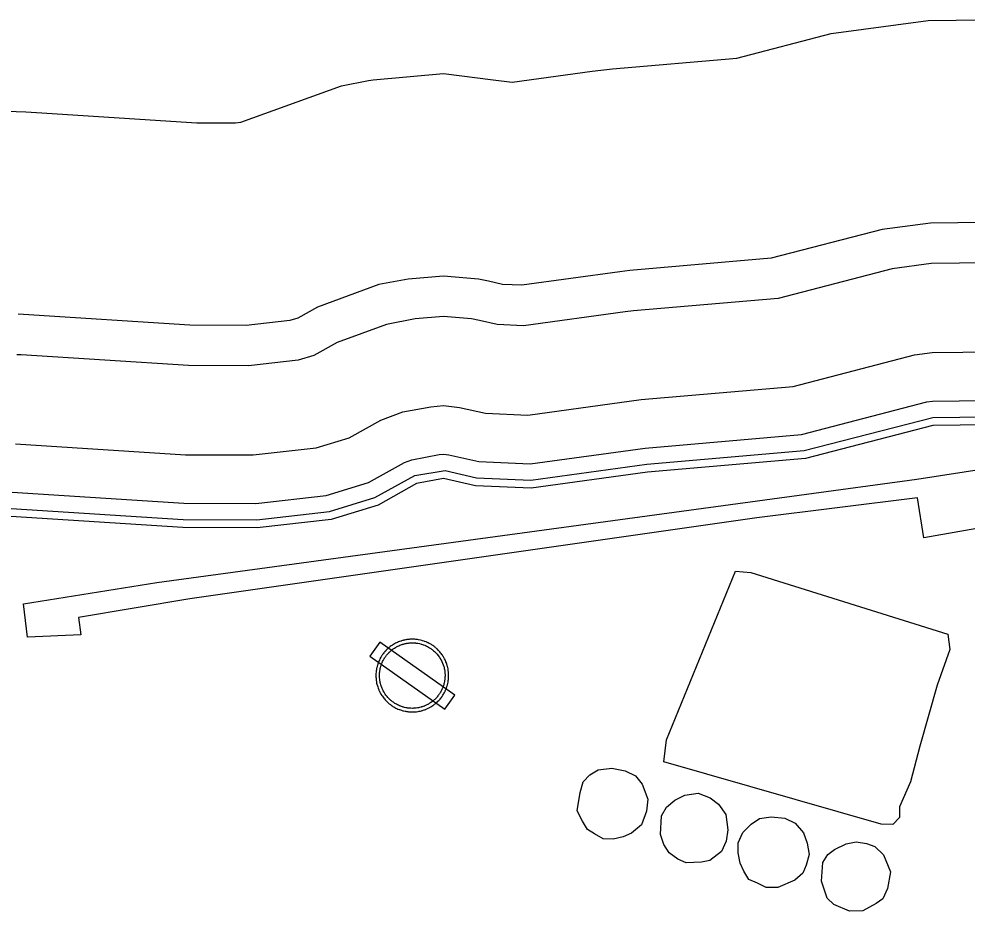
# Model space of a CAD drawing. Extents: x 2532689 to 2764727, y 536648 to 732970.
# Drawn here: x 2657694 to 2662379, y 602075 to 606581 of the extents above; entities that cross this region are included whole.
import ezdxf

# ---------------------------------------------------------------- set-up
doc = ezdxf.new("R2010")
doc.units = 0
for name, color, linetype in [('Exist Aviation Field Marked Auxiliary CELL', 7, 'Continuous'), ('Exist Aviation Public Landing Strip paved', 7, 'Continuous'), ('Exist Hydrographic Buffer Line', 7, 'Continuous'), ('Exist Hydrographic Creek Single Shore', 7, 'Continuous'), ('Exist Hydrographic River Shore', 7, 'Continuous')]:
    doc.layers.add(name, color=color, linetype=linetype)

msp = doc.modelspace()

# ---------------------------------------------------------------- linework, layer by layer
at = {"layer": 'Exist Aviation Field Marked Auxiliary CELL'}
for points in [[(2659798.8, 603171.6), (2659848, 603241.3), (2659477, 603503), (2659427.9, 603433.3)], [(2659467.6, 603394.8), (2659465.5, 603387.6), (2659464.4, 603383.8), (2659463.9, 603381.9), (2659462.4, 603375.6), (2659462.2, 603374.8), (2659461.9, 603373.3), (2659461.1, 603368.5), (2659460.5, 603365.8), (2659459.9, 603360.9), (2659459.4, 603356.9), (2659459.1, 603354.2), (2659458.6, 603348.1), (2659458.5, 603346.6), (2659458.5, 603344.1), (2659458.4, 603340.3), (2659458.3, 603339), (2659458.3, 603337.1), (2659458.4, 603334.8), (2659458.5, 603329.2), (2659458.8, 603324.2), (2659459.3, 603317.9), (2659460.1, 603312.2), (2659460.5, 603309.1), (2659461.1, 603305.4), (2659462, 603300.2), (2659463.5, 603294.3), (2659465.3, 603287.2), (2659467.3, 603281.1), (2659469.2, 603275.8), (2659470.2, 603273), (2659470.5, 603272.2), (2659471.1, 603270.7), (2659472, 603268.6), (2659473.2, 603265.7), (2659474, 603263.7), (2659476.1, 603259.3), (2659478, 603255.5), (2659478.8, 603253.9), (2659483.1, 603246.1), (2659487.3, 603239.3), (2659490.1, 603235.3), (2659493.4, 603230.5), (2659497.2, 603225.6), (2659500.1, 603221.9), (2659503.7, 603217.8), (2659507.4, 603213.9), (2659511.9, 603209.3), (2659516.3, 603205.2), (2659518.1, 603203.5), (2659518.9, 603202.7), (2659520.8, 603201.1), (2659524.1, 603198.3), (2659529.7, 603194), (2659534.3, 603190.6), (2659538.1, 603188), (2659542.5, 603185), (2659547.1, 603182.3), (2659551.4, 603179.9), (2659557.3, 603176.7), (2659561.9, 603174.5), (2659567.3, 603172.1), (2659572.7, 603170), (2659575, 603169.1), (2659579.6, 603167.5), (2659584.3, 603165.9), (2659587.7, 603164.9), (2659591.5, 603163.8), (2659595.4, 603162.8), (2659602.7, 603161.2), (2659605.4, 603160.7), (2659610, 603159.8), (2659613.6, 603159.4), (2659615.7, 603159.1), (2659618.6, 603158.8), (2659621.5, 603158.4), (2659625.9, 603158.2), (2659630, 603157.9), (2659639.1, 603157.7), (2659640.6, 603157.7), (2659645.6, 603157.9), (2659649.5, 603158.1), (2659652.6, 603158.3), (2659659, 603158.9), (2659666.7, 603160), (2659671.7, 603160.8), (2659678.2, 603162.2), (2659684, 603163.7), (2659686.8, 603164.5), (2659689.1, 603165.2), (2659691.9, 603166.1), (2659696.2, 603167.4), (2659698.1, 603168.1), (2659703, 603169.9), (2659704.5, 603170.5), (2659706.4, 603171.3), (2659709.7, 603172.7), (2659713.4, 603174.3), (2659717.2, 603176.1), (2659722.1, 603178.6), (2659723.1, 603179.2), (2659726.3, 603180.9), (2659730.4, 603183.3), (2659734.7, 603186), (2659739.3, 603188.9), (2659743.3, 603191.8), (2659748, 603195.3), (2659751.5, 603198.2), (2659753.5, 603199.8), (2659754.7, 603200.9), (2659757.7, 603203.5), (2659761.2, 603206.6), (2659765, 603210.4), (2659768.4, 603213.9), (2659772.4, 603218), (2659775, 603221.2), (2659778.6, 603225.6), (2659781.7, 603229.6), (2659784.6, 603233.6), (2659785.3, 603234.7), (2659786.8, 603236.9), (2659789, 603240.2), (2659792, 603244.8), (2659794.4, 603249.2), (2659796.8, 603253.7), (2659798.9, 603257.6), (2659799.7, 603259.3), (2659800.1, 603260.2), (2659800.9, 603261.9), (2659802.4, 603265.1), (2659803.7, 603268.4), (2659804.9, 603271.3), (2659806.7, 603275.7), (2659809.1, 603283.1), (2659810.2, 603286.7), (2659810.5, 603287.7), (2659811.8, 603292.3), (2659813.1, 603297.4), (2659814.5, 603304.3), (2659815, 603307.4), (2659815.6, 603311.3), (2659815.9, 603313.1), (2659816.6, 603318.3), (2659817, 603323.1), (2659817.1, 603324.9), (2659817.3, 603329.2), (2659817.5, 603334), (2659817.5, 603338.6), (2659817.5, 603341.9), (2659817.1, 603350), (2659817, 603351.5), (2659816.6, 603355.6), (2659816.1, 603359.9), (2659816, 603360.9), (2659814.5, 603370.8), (2659813.2, 603376.7), (2659812.3, 603380.4), (2659810.2, 603388.2), (2659810, 603388.9), (2659809, 603391.9), (2659807.9, 603395.2), (2659807.1, 603397.6), (2659806.4, 603399.5), (2659804.4, 603404.7), (2659803.3, 603407.3), (2659802.2, 603409.9), (2659799.9, 603414.9), (2659797.5, 603419.5), (2659795.7, 603423.1), (2659795.2, 603424), (2659791.8, 603429.9), (2659790.5, 603432), (2659789.7, 603433.2), (2659786.6, 603438.1), (2659784.4, 603441.3), (2659780.4, 603447), (2659777.8, 603450), (2659774.2, 603454.4), (2659771.4, 603457.5), (2659768.3, 603460.9), (2659765.8, 603463.5), (2659762.1, 603467.1), (2659759.8, 603469.2), (2659754.5, 603473.9), (2659753.4, 603474.9), (2659750.4, 603477.3), (2659747.4, 603479.7), (2659746.7, 603480.3), (2659743.7, 603482.5), (2659739.2, 603485.7), (2659735.7, 603487.9), (2659732.2, 603490.3), (2659727.1, 603493.4), (2659721, 603496.6), (2659715.8, 603499.1), (2659714.6, 603499.7), (2659713.4, 603500.3), (2659711, 603501.3), (2659709.9, 603501.8), (2659706.1, 603503.6), (2659698.8, 603506.2), (2659698.3, 603506.5), (2659696.4, 603507.1), (2659694.4, 603507.8), (2659688.7, 603509.6), (2659685.9, 603510.4), (2659678, 603512.4), (2659668.6, 603514.3), (2659663.9, 603515), (2659658.9, 603515.7), (2659657.4, 603515.8), (2659654.8, 603516.1), (2659650.6, 603516.5), (2659649.5, 603516.6), (2659642.8, 603516.8), (2659640, 603516.9), (2659637.9, 603516.9), (2659633.2, 603516.8), (2659631.7, 603516.8), (2659630.2, 603516.8), (2659626.5, 603516.5), (2659621.9, 603516.2), (2659620, 603516), (2659618.2, 603515.8), (2659613.5, 603515.2), (2659611.4, 603515), (2659607.4, 603514.3), (2659604.1, 603513.7), (2659599.2, 603512.7), (2659594.9, 603511.7), (2659593.6, 603511.4), (2659589.7, 603510.3), (2659584.8, 603508.9), (2659582.5, 603508.1), (2659580.6, 603507.5), (2659575.2, 603505.6), (2659569.8, 603503.5), (2659564.5, 603501.3), (2659559.2, 603498.8), (2659555.5, 603496.9), (2659550.8, 603494.4), (2659549.4, 603493.6), (2659545.6, 603491.3), (2659539.8, 603487.8), (2659533.9, 603483.8), (2659529.3, 603480.4), (2659527.6, 603479.1), (2659526, 603477.8), (2659522.9, 603475.3), (2659522.1, 603474.6), (2659518.4, 603471.4), (2659514.7, 603468), (2659511.6, 603465), (2659511, 603464.4), (2659507.8, 603461), (2659506.8, 603460), (2659505.1, 603458.3), (2659504, 603456.9), (2659502.7, 603455.5), (2659501.2, 603453.7), (2659499.7, 603452.1), (2659498.9, 603451.1), (2659497.3, 603449), (2659494.6, 603445.5), (2659493.4, 603444), (2659491.2, 603440.8), (2659489.2, 603438), (2659487.8, 603436), (2659486.4, 603433.7), (2659483.9, 603429.6), (2659482.8, 603427.9), (2659480.1, 603423), (2659478.7, 603420.5), (2659478.1, 603419.3), (2659475.5, 603414), (2659473.4, 603409.1), (2659470.6, 603402.3)], [(2659484.5, 603389.1), (2659487.2, 603395.9), (2659489.7, 603402), (2659491.6, 603406.4), (2659493.9, 603411.1), (2659494.5, 603412.3), (2659495.7, 603414.5), (2659498.2, 603418.9), (2659499.1, 603420.5), (2659501.4, 603424.2), (2659502.7, 603426.2), (2659503.9, 603428), (2659505.7, 603430.6), (2659507.7, 603433.4), (2659508.8, 603434.8), (2659511.2, 603437.9), (2659512.7, 603439.8), (2659513.4, 603440.7), (2659514.7, 603442.2), (2659516.1, 603443.8), (2659517.2, 603445.1), (2659518.3, 603446.3), (2659519.8, 603447.8), (2659520.7, 603448.8), (2659523.5, 603451.8), (2659524.1, 603452.3), (2659526.9, 603455.1), (2659530.2, 603458.1), (2659533.6, 603461), (2659534.3, 603461.6), (2659537.1, 603463.9), (2659538.6, 603465), (2659540.1, 603466.2), (2659544.2, 603469.3), (2659549.5, 603472.9), (2659554.7, 603476.1), (2659558.2, 603478.1), (2659559.5, 603478.8), (2659563.6, 603481.1), (2659567, 603482.8), (2659571.8, 603485), (2659576.5, 603487), (2659581.4, 603488.9), (2659586.3, 603490.6), (2659588, 603491.2), (2659590.1, 603491.9), (2659594.5, 603493.2), (2659598, 603494.1), (2659599.2, 603494.4), (2659603, 603495.3), (2659607.5, 603496.2), (2659610.4, 603496.8), (2659614, 603497.3), (2659615.9, 603497.6), (2659620.1, 603498.1), (2659621.8, 603498.3), (2659623.5, 603498.5), (2659627.6, 603498.8), (2659631, 603499), (2659632.3, 603499), (2659633.7, 603499), (2659637.9, 603499.1), (2659639.8, 603499.1), (2659642.3, 603499.1), (2659648.3, 603498.8), (2659649.4, 603498.7), (2659653.2, 603498.4), (2659655.5, 603498.1), (2659656.9, 603498), (2659661.3, 603497.4), (2659665.6, 603496.8), (2659674, 603495.1), (2659681.2, 603493.2), (2659683.6, 603492.5), (2659688.8, 603490.9), (2659690.6, 603490.3), (2659692.3, 603489.7), (2659692.8, 603489.5), (2659699.3, 603487.1), (2659702.8, 603485.5), (2659703.8, 603485.1), (2659705.9, 603484.1), (2659707, 603483.6), (2659708.1, 603483), (2659712.8, 603480.8), (2659718.3, 603477.9), (2659722.9, 603475.1), (2659726, 603473), (2659729.1, 603471), (2659733.2, 603468.1), (2659735.9, 603466.1), (2659736.6, 603465.6), (2659739.2, 603463.4), (2659742, 603461.2), (2659742.9, 603460.4), (2659747.8, 603456.1), (2659749.8, 603454.3), (2659753.1, 603451), (2659755.4, 603448.7), (2659758.2, 603445.6), (2659760.7, 603442.8), (2659763.9, 603438.8), (2659766.3, 603436.1), (2659769.9, 603431), (2659771.9, 603428.1), (2659774.7, 603423.7), (2659775.4, 603422.7), (2659776.6, 603420.8), (2659779.6, 603415.4), (2659780.1, 603414.6), (2659781.7, 603411.4), (2659783.8, 603407.2), (2659785.9, 603402.7), (2659786.9, 603400.4), (2659787.9, 603398), (2659789.7, 603393.4), (2659790.4, 603391.6), (2659791.1, 603389.5), (2659792, 603386.5), (2659792.9, 603383.8), (2659793.1, 603383.2), (2659795, 603376.1), (2659795.8, 603372.8), (2659797, 603367.4), (2659798.3, 603358.6), (2659798.4, 603357.7), (2659798.9, 603353.8), (2659799.2, 603350.1), (2659799.3, 603348.8), (2659799.7, 603341.4), (2659799.7, 603338.5), (2659799.7, 603334.3), (2659799.5, 603330), (2659799.3, 603326.1), (2659799.2, 603324.5), (2659798.9, 603320.2), (2659798.2, 603315.5), (2659798, 603313.8), (2659797.4, 603310.4), (2659797, 603307.6), (2659795.8, 603301.4), (2659794.6, 603296.7), (2659793.4, 603292.6), (2659793.2, 603291.7), (2659792.2, 603288.5), (2659789.9, 603281.8), (2659788.3, 603277.8), (2659787.3, 603275.2), (2659786.1, 603272.3), (2659784.7, 603269.4), (2659784.1, 603267.9), (2659783.7, 603267), (2659782.9, 603265.5), (2659781.1, 603262), (2659778.9, 603257.9), (2659776.7, 603254), (2659774, 603249.8), (2659772.1, 603246.8), (2659770.7, 603244.8), (2659770, 603243.9), (2659767.4, 603240.3), (2659764.6, 603236.6), (2659761.4, 603232.7), (2659759, 603229.8), (2659755.5, 603226.1), (2659752.4, 603223), (2659749, 603219.6), (2659745.8, 603216.7), (2659743.1, 603214.4), (2659742.1, 603213.5), (2659740.2, 603212), (2659737.1, 603209.4), (2659732.8, 603206.2), (2659729.2, 603203.6), (2659725.1, 603201), (2659721.2, 603198.6), (2659717.6, 603196.4), (2659714.6, 603194.8), (2659713.7, 603194.3), (2659709.3, 603192.1), (2659705.9, 603190.5), (2659702.5, 603189), (2659699.6, 603187.7), (2659697.9, 603187), (2659696.6, 603186.5), (2659692.1, 603184.9), (2659690.4, 603184.2), (2659686.6, 603183), (2659684, 603182.2), (2659681.9, 603181.6), (2659679.5, 603180.9), (2659674.2, 603179.6), (2659668.4, 603178.3), (2659663.8, 603177.6), (2659657, 603176.6), (2659651.1, 603176.1), (2659648.4, 603175.8), (2659644.8, 603175.7), (2659640.3, 603175.5), (2659639, 603175.5), (2659630.8, 603175.7), (2659627.1, 603175.9), (2659623.1, 603176.2), (2659620.5, 603176.5), (2659617.9, 603176.8), (2659616, 603177), (2659612.8, 603177.4), (2659608.6, 603178.2), (2659606.2, 603178.6), (2659599.6, 603180.1), (2659596.1, 603181), (2659592.7, 603182), (2659589.6, 603182.9), (2659585.4, 603184.3), (2659581.2, 603185.7), (2659579.1, 603186.6), (2659574.3, 603188.5), (2659569.5, 603190.6), (2659565.3, 603192.6), (2659560, 603195.5), (2659556.1, 603197.7), (2659551.9, 603200.1), (2659548, 603202.8), (2659544.5, 603205.2), (2659540.5, 603208.2), (2659535.4, 603212.1), (2659532.4, 603214.6), (2659530.7, 603216.1), (2659530, 603216.7), (2659528.3, 603218.3), (2659524.4, 603221.9), (2659520.3, 603226.1), (2659517, 603229.6), (2659513.7, 603233.4), (2659511.2, 603236.6), (2659507.7, 603241.1), (2659504.7, 603245.4), (2659502.2, 603249), (2659498.5, 603255.2), (2659494.6, 603262.2), (2659493.9, 603263.6), (2659492.1, 603267), (2659490.3, 603271), (2659489.5, 603272.8), (2659488.4, 603275.4), (2659487.7, 603277.3), (2659487.1, 603278.7), (2659486.8, 603279.4), (2659486, 603281.9), (2659484.2, 603286.6), (2659482.4, 603292.2), (2659480.8, 603298.6), (2659479.5, 603303.9), (2659478.6, 603308.5), (2659478.1, 603311.9), (2659477.7, 603314.7), (2659477, 603319.8), (2659476.5, 603325.5), (2659476.2, 603330), (2659476.1, 603335), (2659476.1, 603337.1), (2659476.1, 603338.9), (2659476.2, 603340), (2659476.2, 603343.5), (2659476.3, 603345.7), (2659476.4, 603347), (2659476.8, 603352.5), (2659477.1, 603354.9), (2659477.5, 603358.6), (2659478.1, 603363), (2659478.6, 603365.4), (2659479.4, 603369.7), (2659479.6, 603371.1), (2659479.8, 603371.8), (2659481.2, 603377.5), (2659481.6, 603379.2), (2659482.6, 603382.6)]]:
    msp.add_lwpolyline(points, close=True, dxfattribs=at)
at = {"layer": 'Exist Aviation Public Landing Strip paved'}
msp.add_lwpolyline([(2663438.6, 604510.6), (2663475.5, 604350.6), (2663272.5, 604307.6), (2663254, 604387.5), (2662491.2, 604270.7), (2662522, 604080), (2662165.2, 604018.5), (2662134.4, 604215.3), (2661340.9, 604116.9), (2658538.9, 603717), (2657988.4, 603624.8), (2658000.7, 603538.6), (2657736.2, 603526.3), (2657717.7, 603692.4), (2658375.9, 603797), (2662131.4, 604307.6)], close=True, dxfattribs=at)
at = {"layer": 'Exist Hydrographic Buffer Line'}
for points in [[(2659791.7, 606311.1), (2660037.3, 606280.6), (2660131.7, 606268.9), (2660527.2, 606323.4), (2660627.1, 606334.6), (2661241.6, 606387.8), (2661707.9, 606508.8), (2662186.9, 606573), (2662875.7, 606581.2)], [(2657202.7, 606141.1), (2657727.8, 606121.6), (2657780.9, 606118.9), (2658572.6, 606068.4), (2658764.2, 606067.6), (2658791.2, 606070.6), (2659288.3, 606251.5), (2659421.4, 606276.5), (2659444.3, 606280.7), (2659791.7, 606311.1)], [(2662871.2, 605581.1), (2662198.8, 605573), (2661959.3, 605540.9), (2661411.6, 605398.7), (2660713.4, 605338.3), (2660663.4, 605332.7), (2660178.6, 605266), (2660084.3, 605270), (2660014, 605286.1), (2659965.4, 605295.9), (2659791.7, 605311.1), (2659617.8, 605295.9), (2659473.4, 605268.7), (2659169.1, 605158), (2659072.6, 605103.8), (2659032.4, 605091.4), (2658817.9, 605067.4), (2658538.6, 605068.6), (2657717.4, 605121), (2657690.7, 605122.3)], [(2662900.9, 605381.4), (2662201.2, 605373.1), (2662009.7, 605347.4), (2661445.6, 605201), (2660730.6, 605139), (2660690.6, 605134.5), (2660187.8, 605065.4), (2660057.6, 605071), (2659969.5, 605091.1), (2659930.7, 605099), (2659791.7, 605111.1), (2659652.7, 605099), (2659510.3, 605072.2), (2659267, 604983.6), (2659152.1, 604919.1), (2659073.4, 604894.8), (2658828.5, 604867.3), (2658531.8, 604868.5), (2657704.7, 604921.3), (2657683.3, 604922.4)], [(2662120.2, 604921.5), (2662206.4, 604933.1), (2662966.3, 604942.1)], [(2657676.6, 604482.2), (2658516.9, 604428.6), (2658852.3, 604427.2), (2659163.8, 604462.1), (2659326.6, 604512.5), (2659482.5, 604599.9), (2659592, 604639.8), (2659729.1, 604665.6), (2659791.7, 604671.1), (2659871.6, 604662.1), (2659999, 604633.1), (2660208.8, 604624.1), (2660768.8, 604700.7), (2661520.5, 604765.7), (2662120.2, 604921.5)], [(2657656.1, 604162.9), (2658505.8, 604108.7), (2658869.4, 604107.1), (2659229.4, 604147.5), (2659453.5, 604216.8), (2659651.2, 604325.3), (2659800.7, 604350.1), (2659955.9, 604314.6), (2660223.7, 604303.2), (2660796.2, 604381.9), (2661575, 604449.3), (2662210.3, 604613.1), (2663013.7, 604622.7), (2663178.1, 604668.5), (2663323.1, 604662.1), (2663441.6, 604623.7), (2663615.3, 604450), (2663684.4, 604344.5), (2663690.7, 604323.4), (2663691.4, 604294), (2663716.6, 604274.2), (2663725.6, 604253.9), (2663763.5, 603954.8), (2663142, 601452.1)], [(2657661.4, 604242.7), (2658508.7, 604188.7), (2658865, 604187.1), (2659213.2, 604226.2), (2659422, 604290.7), (2659600, 604390.7), (2659636.5, 604403.9), (2659771, 604429.3), (2659791.7, 604431.1), (2659818.3, 604428.1), (2659966.6, 604394.3), (2660219.8, 604383.4), (2660789.5, 604461.6), (2661561.3, 604528.4), (2662180.5, 604689.2), (2662209.2, 604693.1), (2663002, 604702.5)]]:
    msp.add_lwpolyline(points, dxfattribs=at)
at = {"layer": 'Exist Hydrographic Creek Single Shore'}
for points in [[(2661954.8, 602602.6), (2660880.7, 602910.5), (2660894.7, 603019.4), (2661234.6, 603853.9), (2661310.7, 603847.1), (2662283.7, 603541.8), (2662293.7, 603466.6), (2662230.8, 603290.1), (2662145.7, 602987.8), (2662099.7, 602812), (2662044.8, 602688.2), (2662045.8, 602635.8), (2662012.8, 602601.6), (2661954.8, 602602.6)], [(2660580.7, 602530.6), (2660538.7, 602555.2), (2660504.6, 602576.8), (2660478.8, 602618.4), (2660452.8, 602669.9), (2660467.7, 602759.2), (2660482.7, 602812.3), (2660515.7, 602846.5), (2660556.7, 602871.1), (2660623.8, 602880.3), (2660689.8, 602866.6), (2660740.7, 602842.4), (2660774.7, 602801.1), (2660801.8, 602726.7), (2660794.8, 602667.3), (2660770.8, 602600.7), (2660721.8, 602559.3), (2660680.8, 602541.2), (2660630.8, 602529.3), (2660580.7, 602530.6)], [(2660991.6, 602412.6), (2660949.8, 602430.6), (2660907.8, 602461.7), (2660881.7, 602503.4), (2660863.7, 602551.9), (2660869.6, 602644.1), (2660893.6, 602687.8), (2660934.6, 602722.3), (2660984.7, 602747.2), (2661050.7, 602756.4), (2661109.8, 602732.6), (2661151.8, 602701.4), (2661186.6, 602650.3), (2661196.7, 602575.2), (2661189.7, 602519), (2661165.7, 602468.9), (2661108.7, 602423.8), (2661066.7, 602415.6), (2660991.6, 602412.6)], [(2661386.8, 602290.6), (2661343.7, 602311.9), (2661301.7, 602329.9), (2661276.7, 602371.6), (2661258.8, 602410.3), (2661248.8, 602462.4), (2661247.8, 602511.6), (2661271.7, 602561.8), (2661312.8, 602602.9), (2661353.8, 602630.8), (2661411.8, 602639.7), (2661478.8, 602632.6), (2661529.7, 602608.3), (2661571.7, 602560.8), (2661589.8, 602509), (2661599.8, 602453.6), (2661583.8, 602400.4), (2661567.8, 602360.4), (2661527.9, 602325.9), (2661444.8, 602289.7), (2661386.8, 602290.6)], [(2661797.7, 602172.7), (2661721.8, 602205.7), (2661687.8, 602237.1), (2661660.7, 602321.4), (2661666.7, 602413.6), (2661690.7, 602454), (2661723.7, 602478.3), (2661781.7, 602506.9), (2661831.7, 602515.5), (2661881.8, 602507.7), (2661923.8, 602493), (2661965.8, 602451.9), (2662001.7, 602368), (2661986.8, 602285.3), (2661962.8, 602235.1), (2661929.8, 602210.9), (2661863.7, 602175.3), (2661797.7, 602172.7)]]:
    msp.add_lwpolyline(points, dxfattribs=at)
at = {"layer": 'Exist Hydrographic River Shore'}
msp.add_lwpolyline([(2663724.8, 603964.5), (2663685.8, 604248.5), (2663651.8, 604273.4), (2663650.8, 604322.6), (2663581.9, 604428.1), (2663427.9, 604586.1), (2663310.8, 604624.1), (2663176.7, 604628.5), (2663019.8, 604582.7), (2662210.7, 604573.1), (2661581.8, 604409.7), (2660799.7, 604342), (2660225.6, 604263.1), (2659950.6, 604274.9), (2659791.7, 604311.1), (2659658.6, 604286), (2659469.5, 604179.9), (2659237.6, 604108.1), (2658871.6, 604067.1), (2658504.6, 604068.7), (2657653.6, 604123)], dxfattribs=at)

doc.saveas('drawing.dxf')
